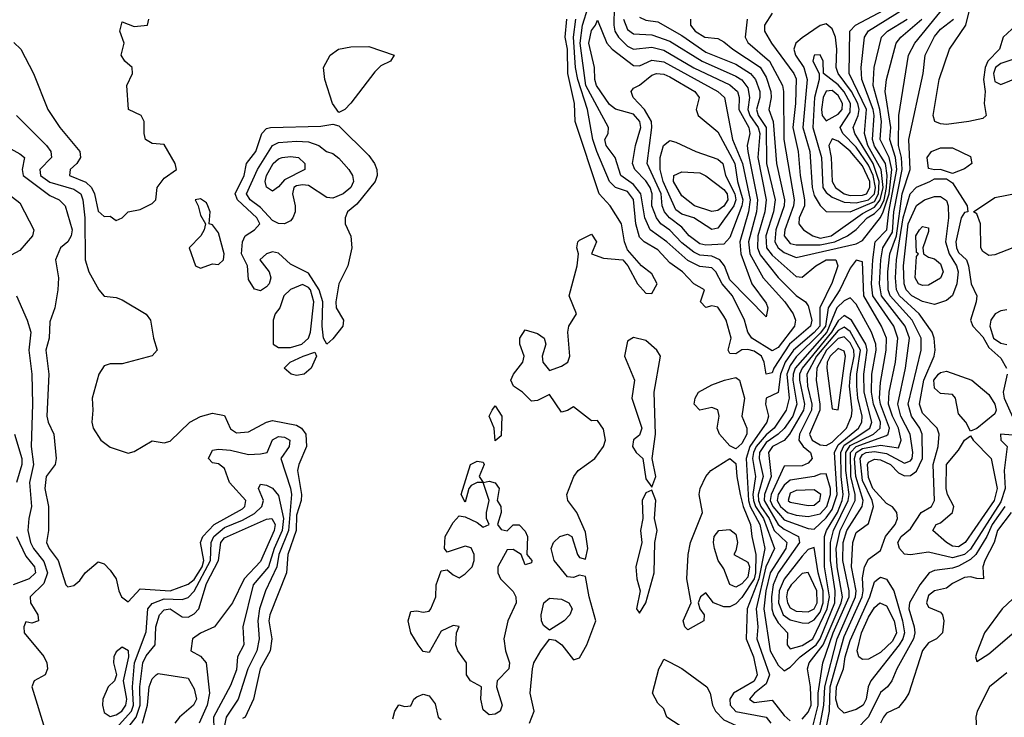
# Model space of a CAD drawing. Header units: metres. Extents: x -51132 to -49532, y -231222 to -229437.
# Tile 280 of 656: x -50838 to -50756, y -230322 to -230264. Entities that reach past the tile are written whole.
import ezdxf

# ---------------------------------------------------------------- set-up
doc = ezdxf.new("R2010")
doc.units = ezdxf.units.M
for name, color, linetype in [('CONTOUR_HALF', 8, 'Continuous'), ('CONTOUR_INDEX', 1, 'Continuous'), ('CONTOUR_INTER', 3, 'Continuous')]:
    doc.layers.add(name, color=color, linetype=linetype)

msp = doc.modelspace()

# ---------------------------------------------------------------- linework, layer by layer
at = {"layer": 'CONTOUR_HALF'}
for points, elevation in [([(-50788.197, -230262.759), (-50788.239, -230264.259), (-50788.134, -230264.759), (-50787.847, -230265.259), (-50787.08, -230265.991), (-50786.58, -230266.249), (-50785.08, -230266.071), (-50784.08, -230266.327), (-50781.58, -230267.792), (-50778.58, -230269.225), (-50777.964, -230269.759), (-50777.821, -230270.259), (-50777.83, -230271.259), (-50777.022, -230272.759), (-50776.938, -230273.259), (-50777.15, -230274.259), (-50777.089, -230274.759), (-50776.285, -230278.759), (-50776.37, -230279.759), (-50777.04, -230282.259), (-50776.921, -230283.259), (-50775.824, -230285.259), (-50774.013, -230287.259), (-50773.332, -230288.259), (-50773.141, -230288.759), (-50773.208, -230289.259), (-50774.58, -230291.047), (-50775.08, -230291.334), (-50776.751, -230290.259), (-50777.1, -230289.759), (-50777.37, -230288.759), (-50778.354, -230286.759), (-50779.216, -230285.759), (-50779.743, -230284.759), (-50780.08, -230284.434), (-50781.08, -230284.316), (-50782.08, -230283.826), (-50783.81, -230282.259), (-50785.2, -230281.259), (-50785.662, -230280.259), (-50785.977, -230278.259), (-50786.58, -230277.488), (-50787.649, -230276.759), (-50788.129, -230275.259), (-50788.874, -230274.259), (-50788.964, -230273.759), (-50788.71, -230273.259), (-50788.664, -230272.759), (-50790.553, -230269.259), (-50791.033, -230265.759), (-50790.843, -230264.259), (-50790.363, -230262.759)], 13.5), ([(-50777.156, -230263.759), (-50777.307, -230265.259), (-50777.08, -230265.706), (-50775.3, -230267.259), (-50774.216, -230269.259), (-50774.118, -230269.759), (-50774.109, -230273.759), (-50773.234, -230278.759), (-50773.299, -230279.259), (-50774.023, -230281.259), (-50774.08, -230281.759), (-50773.58, -230282.39), (-50773.08, -230282.503), (-50771.08, -230282.523), (-50769.865, -230282.259), (-50768.808, -230281.759), (-50768.08, -230281.238), (-50767.166, -230280.259), (-50766.58, -230279.908), (-50766.08, -230279.402), (-50765.776, -230278.759), (-50765.561, -230277.759), (-50765.531, -230276.759), (-50765.668, -230275.759), (-50766.58, -230274.302), (-50766.735, -230273.759), (-50766.598, -230271.759), (-50766.677, -230271.259), (-50767.623, -230268.759), (-50767.671, -230267.759), (-50767.406, -230265.259), (-50767.08, -230264.722), (-50764.08, -230262.865)], 11.5), ([(-50795.23, -230322.259), (-50794.844, -230321.259), (-50795.19, -230319.759), (-50794.978, -230317.759), (-50794.865, -230317.259), (-50794.299, -230316.259), (-50793.58, -230315.273), (-50793.08, -230315.364), (-50792.546, -230315.759), (-50791.58, -230317.01), (-50791.08, -230316.828), (-50790.479, -230315.759), (-50789.719, -230313.759), (-50790.276, -230311.759), (-50790.58, -230310.069), (-50791.08, -230309.975), (-50791.58, -230310.157), (-50792.08, -230310.098), (-50793.176, -230308.759), (-50793.437, -230307.759), (-50793.225, -230307.259), (-50792.71, -230306.759), (-50792.08, -230306.547), (-50791.72, -230306.759), (-50791.254, -230308.259), (-50791.08, -230308.488), (-50790.58, -230308.649), (-50790.378, -230307.759), (-50790.58, -230306.405), (-50791.305, -230304.759), (-50792.049, -230303.759), (-50792.133, -230303.259), (-50791.56, -230301.759), (-50791.176, -230301.259), (-50789.799, -230300.259), (-50789.072, -230299.259), (-50788.919, -230298.759), (-50789.08, -230297.829), (-50789.58, -230297.114), (-50790.08, -230297.149), (-50791.58, -230295.969), (-50792.08, -230296.281), (-50792.58, -230296.412), (-50793.58, -230294.953), (-50794.58, -230295.452), (-50795.08, -230295.51), (-50795.812, -230294.759), (-50796.574, -230294.259), (-50796.771, -230293.759), (-50796.549, -230293.259), (-50795.78, -230292.259), (-50795.685, -230291.759), (-50796.032, -230290.759), (-50796.045, -230290.259), (-50795.58, -230289.581), (-50794.58, -230289.889), (-50794.005, -230290.259), (-50793.887, -230290.759), (-50794.189, -230291.759), (-50794.137, -230292.259), (-50793.58, -230292.967), (-50792.58, -230292.605), (-50792.047, -230292.259), (-50791.884, -230291.759), (-50792.038, -230289.759), (-50791.965, -230289.259), (-50791.336, -230288.259), (-50791.937, -230286.759), (-50791.273, -230284.259), (-50791.164, -230283.259), (-50791.291, -230282.759), (-50791.211, -230282.259), (-50791.08, -230282.135), (-50790.08, -230281.617), (-50789.676, -230282.259), (-50790.085, -230283.259), (-50789.08, -230283.612), (-50787.477, -230283.759), (-50787.063, -230284.259), (-50786.256, -230285.759), (-50785.58, -230286.526), (-50785.08, -230286.556), (-50784.634, -230285.759), (-50785.08, -230284.93), (-50785.924, -230284.259), (-50787.08, -230282.937), (-50787.332, -230282.259), (-50787.596, -230280.759), (-50788.519, -230279.259), (-50789.456, -230278.259), (-50791.434, -230272.259), (-50791.503, -230270.759), (-50792.053, -230268.259), (-50792.066, -230266.259), (-50792.256, -230265.259), (-50792.12, -230263.759)], 12.5), ([(-50786.08, -230263.575), (-50785.58, -230263.844), (-50784.58, -230263.99), (-50782.58, -230265.121), (-50780.58, -230266.493), (-50778.08, -230267.483), (-50776.861, -230268.259), (-50776.445, -230268.759), (-50776.091, -230269.759), (-50776.086, -230270.259), (-50776.376, -230271.259), (-50776.239, -230271.759), (-50775.583, -230272.759), (-50775.532, -230275.759), (-50774.821, -230278.759), (-50774.955, -230279.759), (-50775.588, -230281.759), (-50775.529, -230282.759), (-50775.08, -230283.363), (-50773.08, -230285.146), (-50772.58, -230285.202), (-50771.448, -230284.259), (-50770.589, -230283.759), (-50769.794, -230283.759), (-50769.606, -230284.259), (-50770.08, -230285.632), (-50771.099, -230287.759), (-50771.114, -230289.259), (-50771.58, -230289.802), (-50773.305, -230291.259), (-50773.99, -230292.259), (-50774.367, -230293.259), (-50774.58, -230294.775), (-50775.582, -230295.259), (-50775.628, -230295.759), (-50775.381, -230296.759), (-50775.513, -230297.259), (-50776.918, -230299.259), (-50777.236, -230300.259), (-50777.049, -230303.759), (-50776.901, -230304.259), (-50776.096, -230305.759), (-50775.683, -230307.759), (-50776.184, -230310.259), (-50777.138, -230312.759), (-50777.221, -230315.259), (-50776.617, -230316.759), (-50776.307, -230318.259), (-50776.58, -230318.776), (-50778.294, -230319.759), (-50778.597, -230320.259), (-50778.568, -230320.759), (-50778.08, -230321.306), (-50775.58, -230321.779), (-50775.196, -230322.259)], 12.5), ([(-50771.753, -230322.759), (-50771.26, -230320.759), (-50771.252, -230319.759), (-50770.85, -230317.259), (-50770.006, -230314.759), (-50768.679, -230311.759), (-50768.675, -230311.259), (-50769.208, -230308.759), (-50769.164, -230307.259), (-50768.857, -230306.259), (-50767.595, -230304.259), (-50767.512, -230303.759), (-50768.118, -230301.759), (-50768.24, -230300.259), (-50768.095, -230299.759), (-50767.58, -230299.425), (-50766.08, -230299.15), (-50764.58, -230299.376), (-50764.353, -230298.759), (-50764.571, -230297.759), (-50765.087, -230296.759), (-50765.408, -230295.759), (-50765.356, -230294.759), (-50764.834, -230292.259), (-50764.627, -230290.259), (-50764.969, -230289.259), (-50766.709, -230286.759), (-50766.819, -230285.759), (-50766.715, -230283.759), (-50766.513, -230282.259), (-50765.553, -230281.259), (-50765.388, -230279.759), (-50764.722, -230276.259), (-50764.832, -230275.259), (-50765.301, -230273.759), (-50765.206, -230272.759), (-50765.673, -230269.759), (-50765.577, -230268.759), (-50764.778, -230265.759), (-50764.393, -230265.259), (-50762.632, -230263.759)], 12.5), ([(-50770.699, -230323.259), (-50770.321, -230321.259), (-50770.254, -230319.259), (-50769.08, -230315.062), (-50767.596, -230311.759), (-50767.508, -230311.259), (-50767.58, -230310.174), (-50767.387, -230309.259), (-50767.08, -230308.627), (-50766.08, -230307.928), (-50765.658, -230306.759), (-50764.861, -230305.759), (-50764.66, -230305.259), (-50764.718, -230304.759), (-50765.08, -230304.292), (-50765.58, -230304.002), (-50766.711, -230302.759), (-50767.08, -230301.848), (-50767.162, -230300.759), (-50767.08, -230300.576), (-50766.58, -230300.331), (-50766.08, -230300.368), (-50765.242, -230300.759), (-50764.58, -230301.463), (-50764.08, -230301.722), (-50763.58, -230301.67), (-50763.08, -230301.328), (-50762.58, -230300.259), (-50762.623, -230298.259), (-50762.795, -230297.759), (-50763.493, -230296.759), (-50763.769, -230295.759), (-50762.687, -230291.259), (-50762.697, -230290.259), (-50763.436, -230288.759), (-50765.255, -230286.759), (-50765.425, -230286.259), (-50765.455, -230284.759), (-50765.301, -230283.259), (-50764.746, -230281.759), (-50764.269, -230278.259), (-50763.618, -230276.259), (-50763.716, -230273.759), (-50762.539, -230268.259), (-50762.353, -230266.759), (-50761.58, -230265.19), (-50761.08, -230264.576), (-50760, -230263.759)], 13.5), ([(-50770.58, -230264.146), (-50771.08, -230264.27), (-50772.58, -230265.319), (-50773.109, -230265.759), (-50773.284, -230266.259), (-50773.135, -230266.759), (-50772.439, -230267.759), (-50772.153, -230268.759), (-50772.511, -230272.759), (-50771.952, -230274.759), (-50771.747, -230277.759), (-50771.58, -230278.406), (-50771.08, -230279.254), (-50770.58, -230279.75), (-50768.58, -230279.773), (-50766.58, -230278.905), (-50766.234, -230278.259), (-50766.185, -230277.259), (-50766.691, -230275.759), (-50768.195, -230273.259), (-50768.354, -230272.759), (-50767.926, -230271.759), (-50767.835, -230271.259), (-50767.965, -230270.759), (-50768.479, -230269.759), (-50769.587, -230268.259), (-50769.746, -230267.759), (-50769.69, -230266.259), (-50769.802, -230265.259), (-50770.08, -230264.567), (-50770.58, -230264.146)], 10.5), ([(-50811.101, -230266.259), (-50810.08, -230266.059), (-50808.58, -230266.039), (-50806.468, -230266.759), (-50806.778, -230267.259), (-50807.58, -230267.637), (-50808.08, -230268.134), (-50810.08, -230270.737), (-50810.58, -230271.271), (-50811.08, -230271.516), (-50811.588, -230270.759), (-50812.225, -230268.759), (-50812.352, -230267.759), (-50811.789, -230266.759), (-50811.101, -230266.259)], 12.5), ([(-50755.08, -230267.111), (-50756.08, -230267.437), (-50756.507, -230267.759), (-50756.69, -230268.259), (-50756.58, -230268.942), (-50756.08, -230269.178), (-50754.58, -230268.569)], 13.5), ([(-50784.669, -230268.259), (-50784.08, -230268.318), (-50783.58, -230268.541), (-50781.502, -230269.759), (-50781.134, -230270.259), (-50781.393, -230271.259), (-50781.217, -230271.759), (-50779.58, -230273.121), (-50778.185, -230275.759), (-50777.948, -230277.259), (-50777.5, -230278.759), (-50777.58, -230279.279), (-50778.58, -230281.912), (-50779.08, -230282.457), (-50780.58, -230282.539), (-50781.08, -230282.44), (-50781.978, -230281.759), (-50782.58, -230281.051), (-50783.611, -230280.259), (-50784.027, -230279.759), (-50784.204, -230279.259), (-50784.305, -230278.259), (-50785.462, -230275.759), (-50785.057, -230272.759), (-50785.091, -230272.259), (-50785.668, -230271.259), (-50786.619, -230270.259), (-50786.786, -230269.759), (-50786.58, -230269.491), (-50786.08, -230269.239), (-50785.08, -230268.419), (-50784.669, -230268.259)], 14.5), ([(-50770.58, -230269.727), (-50770.837, -230270.259), (-50770.969, -230271.259), (-50770.925, -230271.759), (-50770.58, -230272.213), (-50769.58, -230271.64), (-50769.248, -230271.259), (-50769.216, -230270.759), (-50769.58, -230270.101), (-50770.08, -230269.691), (-50770.58, -230269.727)], 9.5), ([(-50837.851, -230271.759), (-50835.358, -230274.259), (-50834.995, -230274.759), (-50834.942, -230275.259), (-50835.909, -230276.259), (-50835.852, -230276.759), (-50835.08, -230277.29), (-50833.08, -230277.878), (-50832.518, -230278.259), (-50832.342, -230278.759), (-50832.166, -230280.259), (-50832.152, -230283.759), (-50831.849, -230284.759), (-50831.018, -230286.259), (-50830.58, -230286.764), (-50829.58, -230286.883), (-50829.08, -230287.093), (-50827.08, -230288.282), (-50826.731, -230288.759), (-50826.472, -230290.259), (-50826.158, -230291.259), (-50826.58, -230291.74), (-50829.08, -230292.408), (-50830.08, -230292.394), (-50830.58, -230292.571), (-50831.018, -230293.259), (-50831.58, -230295.259), (-50831.499, -230296.259), (-50831.583, -230297.259), (-50831.497, -230297.759), (-50830.86, -230298.759), (-50830.08, -230299.337), (-50828.58, -230299.83), (-50828.08, -230299.68), (-50826.58, -230298.809), (-50825.58, -230298.964), (-50825.08, -230298.829), (-50823.452, -230297.259), (-50822.58, -230296.776), (-50821.58, -230296.492), (-50820.58, -230296.709), (-50820.08, -230297.804), (-50819.58, -230298.13), (-50818.58, -230298.04), (-50817.08, -230297.238), (-50816.58, -230297.102), (-50814.58, -230297.507), (-50814.181, -230297.759), (-50813.823, -230298.259), (-50813.759, -230299.259), (-50814.407, -230300.759), (-50814.494, -230301.259), (-50814.18, -230303.259), (-50814.207, -230303.759), (-50814.58, -230304.989), (-50814.613, -230306.259), (-50815.319, -230308.259), (-50815.41, -230309.759), (-50816.811, -230313.259), (-50816.89, -230313.759), (-50816.637, -230315.259), (-50816.771, -230316.259), (-50817.596, -230317.759), (-50818.162, -230320.259), (-50818.869, -230321.759), (-50819.08, -230321.882)], 12.5), ([(-50816.739, -230272.759), (-50812.58, -230272.649), (-50811.58, -230272.489), (-50811.08, -230272.614), (-50808.58, -230275.093), (-50808.101, -230275.759), (-50807.926, -230276.259), (-50807.888, -230276.759), (-50808.05, -230277.259), (-50809.58, -230279.137), (-50810.35, -230279.759), (-50810.553, -230280.259), (-50810.539, -230280.759), (-50810.08, -230281.799), (-50809.992, -230282.759), (-50810.319, -230284.259), (-50811.079, -230285.759), (-50811.318, -230287.259), (-50811.288, -230287.759), (-50810.675, -230288.759), (-50810.731, -230289.259), (-50811.58, -230290.333), (-50812.08, -230290.764), (-50812.345, -230290.259), (-50812.47, -230289.259), (-50812.409, -230287.259), (-50812.72, -230286.259), (-50813.58, -230284.869), (-50815.08, -230284.114), (-50816.08, -230283.211), (-50816.58, -230283.091), (-50817.08, -230283.253), (-50817.64, -230283.759), (-50816.849, -230284.759), (-50816.711, -230285.259), (-50816.865, -230285.759), (-50817.08, -230285.991), (-50817.58, -230286.342), (-50817.87, -230286.259), (-50818.08, -230286.192), (-50818.58, -230285.404), (-50818.67, -230284.259), (-50819.169, -230283.259), (-50819.086, -230282.259), (-50818.854, -230281.759), (-50818.077, -230281.259), (-50817.64, -230280.759), (-50817.898, -230280.259), (-50819.501, -230278.759), (-50819.698, -230278.259), (-50818.936, -230276.759), (-50818.745, -230275.759), (-50817.975, -230274.759), (-50817.463, -230273.259), (-50817.08, -230272.834), (-50816.739, -230272.759)], 12.5), ([(-50770.08, -230273.688), (-50770.373, -230274.259), (-50770.172, -230275.259), (-50770.093, -230277.259), (-50769.805, -230277.759), (-50769.095, -230278.259), (-50768.58, -230278.405), (-50767.58, -230278.384), (-50767.243, -230278.259), (-50766.947, -230277.759), (-50766.969, -230277.259), (-50767.58, -230275.954), (-50768.58, -230274.716), (-50769.58, -230273.906), (-50770.08, -230273.688)], 9.5), ([(-50815.775, -230275.259), (-50815.08, -230275.17), (-50814.411, -230275.259), (-50813.911, -230275.759), (-50813.899, -230276.259), (-50815.58, -230277.121), (-50816.08, -230277.688), (-50816.58, -230278.037), (-50817.08, -230277.716), (-50817.185, -230277.259), (-50817.084, -230276.759), (-50816.541, -230275.759), (-50816.08, -230275.355), (-50815.775, -230275.259)], 13.5), ([(-50783.23, -230276.759), (-50782.58, -230276.451), (-50781.08, -230276.532), (-50780.58, -230276.77), (-50779.08, -230277.917), (-50778.822, -230278.259), (-50778.756, -230278.759), (-50779.08, -230279.305), (-50779.58, -230279.651), (-50780.08, -230279.732), (-50781.537, -230279.259), (-50782.58, -230278.439), (-50783.263, -230277.259), (-50783.23, -230276.759)], 15.5), ([(-50838.556, -230278.259), (-50837.58, -230279.01), (-50836.415, -230281.259), (-50836.512, -230281.759), (-50837.58, -230282.984), (-50839.018, -230283.759)], 13.5), ([(-50762.412, -230278.759), (-50761.58, -230278.491), (-50761.08, -230278.499), (-50760.58, -230278.819), (-50760.438, -230279.259), (-50760.428, -230280.259), (-50760.664, -230282.259), (-50760.354, -230283.259), (-50759.747, -230284.259), (-50759.615, -230284.759), (-50759.719, -230285.759), (-50760.08, -230286.714), (-50760.58, -230287.143), (-50761.58, -230287.473), (-50762.58, -230287.226), (-50763.468, -230286.759), (-50763.943, -230286.259), (-50764.111, -230285.759), (-50764.147, -230284.259), (-50763.759, -230280.759), (-50763.08, -230279.248), (-50762.412, -230278.759)], 14.5), ([(-50837.863, -230286.759), (-50836.962, -230288.759), (-50836.674, -230289.759), (-50836.83, -230291.259), (-50836.573, -230293.259), (-50836.516, -230295.759), (-50836.636, -230299.259), (-50836.454, -230300.759), (-50836.772, -230302.259), (-50836.594, -230304.259), (-50836.839, -230305.259), (-50836.899, -230306.259), (-50836.681, -230307.259), (-50836.44, -230307.759), (-50835.58, -230308.833), (-50835.286, -230309.759), (-50835.58, -230310.664), (-50836.711, -230311.759), (-50836.682, -230312.259), (-50836.074, -230313.259), (-50836.037, -230313.759), (-50836.58, -230313.942), (-50837.08, -230313.837), (-50837.242, -230314.259), (-50837.229, -230314.759), (-50835.58, -230316.723), (-50835.328, -230317.259), (-50835.272, -230317.759), (-50835.472, -230318.259), (-50836.389, -230318.759), (-50836.568, -230319.259), (-50835.513, -230322.759)], 13.5), ([(-50769.08, -230287.153), (-50769.687, -230287.759), (-50770.537, -230289.759), (-50773.148, -230292.759), (-50773.331, -230293.259), (-50773.347, -230293.759), (-50773.014, -230295.759), (-50773.36, -230296.759), (-50774.08, -230297.781), (-50774.561, -230298.259), (-50775.58, -230298.948), (-50776.113, -230299.759), (-50776.143, -230300.259), (-50775.819, -230301.759), (-50776.222, -230303.259), (-50776.205, -230303.759), (-50776.005, -230304.259), (-50775.324, -230305.259), (-50774.894, -230306.259), (-50773.865, -230307.259), (-50773.948, -230307.759), (-50775.236, -230309.759), (-50775.61, -230311.259), (-50775.762, -230312.759), (-50775.231, -230316.259), (-50774.58, -230317.457), (-50774.08, -230317.91), (-50773.58, -230317.622), (-50772.748, -230316.759), (-50771.429, -230315.759), (-50771.079, -230315.259), (-50769.858, -230312.259), (-50769.829, -230311.259), (-50770.233, -230308.759), (-50770.213, -230307.259), (-50769.977, -230306.259), (-50768.744, -230303.759), (-50768.685, -230303.259), (-50768.965, -230301.259), (-50768.958, -230299.759), (-50768.58, -230299.182), (-50766.652, -230298.259), (-50766.091, -230297.759), (-50766.076, -230297.259), (-50766.657, -230295.759), (-50766.805, -230294.759), (-50766.782, -230293.259), (-50766.441, -230291.259), (-50766.461, -230290.759), (-50766.832, -230289.759), (-50768.08, -230287.429), (-50768.58, -230286.912), (-50769.08, -230287.153)], 11.5), ([(-50755.58, -230287.925), (-50756.08, -230287.999), (-50756.556, -230288.259), (-50756.913, -230288.759), (-50756.993, -230289.259), (-50756.673, -230290.259), (-50756.08, -230290.687), (-50755.58, -230290.806)], 13.5), ([(-50769.58, -230289.624), (-50771.376, -230291.759), (-50772.196, -230293.259), (-50772.139, -230294.259), (-50771.765, -230295.759), (-50771.806, -230296.259), (-50772.811, -230298.259), (-50772.857, -230298.759), (-50772.505, -230299.259), (-50771.885, -230299.759), (-50771.737, -230300.259), (-50772.08, -230300.643), (-50772.58, -230300.872), (-50774.08, -230300.912), (-50775.16, -230303.259), (-50775.234, -230303.759), (-50775.012, -230304.259), (-50774.08, -230305.373), (-50772.08, -230306.075), (-50771.58, -230306.142), (-50770.58, -230305.208), (-50770.08, -230304.515), (-50769.677, -230303.259), (-50769.883, -230299.759), (-50769.58, -230299.126), (-50767.893, -230297.759), (-50767.629, -230297.259), (-50767.585, -230296.759), (-50767.952, -230295.259), (-50768.043, -230294.259), (-50768.031, -230293.259), (-50767.736, -230291.259), (-50768.58, -230289.71), (-50769.08, -230289.35), (-50769.58, -230289.624)], 10.5), ([(-50786.58, -230290.204), (-50787.08, -230290.529), (-50787.342, -230291.759), (-50786.507, -230293.759), (-50786.742, -230295.259), (-50785.899, -230297.759), (-50786.08, -230298.316), (-50786.58, -230298.708), (-50786.689, -230299.259), (-50786.376, -230299.759), (-50785.825, -230300.259), (-50785.58, -230301.956), (-50785.08, -230302.651), (-50784.749, -230301.759), (-50785.055, -230300.259), (-50784.759, -230298.259), (-50784.873, -230294.759), (-50784.337, -230291.759), (-50784.643, -230291.259), (-50785.58, -230290.472), (-50786.58, -230290.204)], 12.5), ([(-50814.031, -230291.759), (-50813.08, -230291.427), (-50812.932, -230291.759), (-50813.37, -230292.759), (-50813.943, -230293.259), (-50814.58, -230293.375), (-50815.02, -230293.259), (-50815.603, -230292.759), (-50815.114, -230292.259), (-50814.031, -230291.759)], 12.5), ([(-50769.58, -230291.136), (-50770.258, -230291.759), (-50770.49, -230292.259), (-50770.523, -230292.759), (-50770.08, -230296.133), (-50769.58, -230296.231), (-50768.979, -230291.759), (-50769.08, -230291.338), (-50769.58, -230291.136)], 9.5), ([(-50761.247, -230293.259), (-50761.08, -230293.115), (-50760.58, -230293.023), (-50758.488, -230293.759), (-50757.08, -230294.946), (-50756.565, -230295.759), (-50756.467, -230296.259), (-50756.58, -230296.559), (-50758.08, -230297.787), (-50758.58, -230298.001), (-50758.995, -230297.259), (-50759.58, -230296.554), (-50759.829, -230295.259), (-50760.08, -230294.936), (-50761.08, -230294.862), (-50761.58, -230294.413), (-50761.638, -230293.759), (-50761.247, -230293.259)], 14.5), ([(-50798.328, -230296.259), (-50798.08, -230295.884), (-50797.526, -230296.759), (-50797.58, -230298.376), (-50798.08, -230298.792), (-50798.18, -230297.759), (-50798.576, -230296.759), (-50798.328, -230296.259)], 12.5), ([(-50759.084, -230298.759), (-50758.58, -230298.377), (-50758.365, -230298.759), (-50756.881, -230300.259), (-50756.378, -230302.759), (-50756.634, -230303.759), (-50759.048, -230307.259), (-50759.58, -230307.606), (-50760.08, -230307.553), (-50760.584, -230307.259), (-50761.711, -230306.259), (-50761.457, -230305.759), (-50761.08, -230305.605), (-50760.092, -230304.759), (-50759.973, -230304.259), (-50760.516, -230303.259), (-50760.619, -230302.759), (-50760.574, -230300.759), (-50759.58, -230299.581), (-50759.084, -230298.759)], 14.5), ([(-50800.146, -230300.759), (-50799.58, -230300.499), (-50799.08, -230300.56), (-50799.003, -230300.759), (-50799.415, -230301.759), (-50799.08, -230302.253), (-50798.58, -230302.163), (-50798.08, -230302.292), (-50797.755, -230302.759), (-50797.907, -230303.759), (-50797.627, -230304.259), (-50797.579, -230304.759), (-50797.904, -230305.759), (-50797.58, -230306.174), (-50797.08, -230306.293), (-50796.58, -230305.775), (-50796.08, -230305.784), (-50795.58, -230306.321), (-50795.385, -230306.759), (-50795.458, -230308.259), (-50795.036, -230308.759), (-50795.08, -230308.936), (-50795.58, -230309.111), (-50795.918, -230308.259), (-50796.58, -230307.834), (-50797.08, -230307.851), (-50797.859, -230309.259), (-50797.87, -230309.759), (-50797.654, -230310.259), (-50796.58, -230311.322), (-50796.365, -230311.759), (-50796.328, -230312.259), (-50797.023, -230313.759), (-50797.371, -230315.259), (-50797.237, -230316.259), (-50796.891, -230317.259), (-50796.945, -230317.759), (-50797.928, -230318.759), (-50797.963, -230319.259), (-50797.495, -230320.759), (-50797.672, -230321.259), (-50798.08, -230321.518), (-50798.58, -230321.578), (-50799.08, -230321.157), (-50799.266, -230320.259), (-50799.228, -230319.259), (-50800.125, -230318.759), (-50800.454, -230318.259), (-50800.478, -230317.259), (-50801.185, -230316.259), (-50801.359, -230315.759), (-50801.295, -230314.759), (-50801.08, -230314.242), (-50801.58, -230314.142), (-50802.58, -230314.614), (-50803.58, -230316.384), (-50804.08, -230316.307), (-50804.479, -230315.759), (-50805.097, -230314.759), (-50805.313, -230313.759), (-50805.08, -230312.997), (-50804.58, -230312.919), (-50804.08, -230313.041), (-50803.58, -230312.964), (-50803.417, -230312.759), (-50803.02, -230311.759), (-50802.985, -230310.759), (-50802.58, -230309.611), (-50802.08, -230309.522), (-50801.58, -230309.948), (-50801.08, -230310.181), (-50800.58, -230309.868), (-50800.005, -230309.259), (-50799.826, -230308.759), (-50799.819, -230308.259), (-50800.08, -230307.686), (-50800.58, -230307.542), (-50802.08, -230308.061), (-50802.306, -230307.759), (-50802.251, -230306.759), (-50801.58, -230305.596), (-50801.08, -230305.029), (-50800.58, -230305.121), (-50799.58, -230305.589), (-50799.08, -230305.986), (-50798.589, -230305.759), (-50798.806, -230305.259), (-50798.81, -230304.759), (-50798.57, -230303.759), (-50799.08, -230302.272), (-50799.58, -230302.267), (-50800.08, -230302.506), (-50800.269, -230302.759), (-50800.58, -230303.91), (-50800.897, -230303.259), (-50800.146, -230300.759)], 12.5), ([(-50830.58, -230323.791), (-50828.308, -230321.259), (-50828.122, -230320.759), (-50828.204, -230319.259), (-50828.057, -230317.259), (-50827.08, -230314.683), (-50826.929, -230312.759), (-50826.58, -230312.326), (-50825.58, -230311.931), (-50824.08, -230311.994), (-50823.58, -230311.827), (-50823.08, -230311.295), (-50821.727, -230308.759), (-50821.683, -230307.259), (-50821.466, -230306.759), (-50820.58, -230306.008), (-50819.08, -230305.4), (-50818.08, -230304.845), (-50817.479, -230304.259), (-50817.328, -230303.759), (-50817.743, -230302.759), (-50817.58, -230302.407), (-50817.08, -230302.474), (-50816.58, -230302.744), (-50816.08, -230303.344), (-50815.678, -230305.259), (-50815.787, -230306.259), (-50816.446, -230307.759), (-50816.927, -230309.259), (-50818.198, -230310.759), (-50819.048, -230314.259), (-50818.964, -230315.759), (-50819.492, -230316.759), (-50819.58, -230317.825), (-50820.08, -230319.126), (-50821.486, -230321.759), (-50821.448, -230322.759)], 13.5), ([(-50785.58, -230303.125), (-50785.879, -230303.759), (-50785.803, -230305.259), (-50786.021, -230306.259), (-50785.907, -230307.259), (-50786.387, -230309.259), (-50786.323, -230310.259), (-50786.048, -230311.259), (-50786.333, -230312.759), (-50786.08, -230313.115), (-50785.563, -230312.259), (-50784.873, -230309.759), (-50784.83, -230307.259), (-50784.635, -230306.259), (-50784.842, -230305.259), (-50784.728, -230303.759), (-50785.08, -230302.91), (-50785.58, -230303.125)], 12.5), ([(-50773.58, -230303.143), (-50773.73, -230303.759), (-50773.58, -230303.905), (-50772.08, -230304.188), (-50771.58, -230304.148), (-50771.113, -230303.759), (-50771.036, -230303.259), (-50771.58, -230302.868), (-50773.08, -230302.934), (-50773.58, -230303.143)], 9.5), ([(-50755.742, -230304.259), (-50756.78, -230305.759), (-50757.226, -230306.759), (-50758.147, -230308.259), (-50758.58, -230308.672), (-50759.58, -230309.209), (-50760.08, -230309.391), (-50761.58, -230309.572), (-50762.022, -230309.759), (-50762.817, -230310.759), (-50763.661, -230312.259), (-50763.708, -230312.759), (-50763.27, -230314.259), (-50763.221, -230314.759), (-50763.333, -230315.259), (-50764.708, -230317.759), (-50765.121, -230318.759), (-50765.486, -230319.259), (-50766.08, -230319.716), (-50767.08, -230321.749), (-50768.056, -230322.759)], 13.5), ([(-50779.489, -230306.259), (-50778.58, -230306.17), (-50778.08, -230306.555), (-50777.947, -230307.259), (-50778.08, -230307.95), (-50778.265, -230308.259), (-50777.08, -230308.885), (-50776.958, -230309.259), (-50777.08, -230310.121), (-50777.58, -230310.672), (-50778.08, -230310.954), (-50778.58, -230310.734), (-50779.08, -230309.427), (-50779.545, -230308.759), (-50779.867, -230307.759), (-50779.959, -230307.259), (-50779.88, -230306.759), (-50779.489, -230306.259)], 13.5), ([(-50771.58, -230307.669), (-50772.08, -230307.838), (-50772.58, -230308.387), (-50774.08, -230310.298), (-50774.486, -230311.259), (-50774.537, -230312.259), (-50774.156, -230313.259), (-50773.58, -230313.669), (-50772.58, -230313.919), (-50772.08, -230313.941), (-50771.58, -230313.668), (-50771.08, -230313.028), (-50770.835, -230312.259), (-50770.832, -230311.259), (-50771.246, -230309.759), (-50771.58, -230307.669)], 10.5), ([(-50794.046, -230312.259), (-50793.58, -230311.865), (-50792.58, -230311.962), (-50791.96, -230312.259), (-50791.679, -230312.759), (-50791.88, -230313.259), (-50792.358, -230313.759), (-50793.58, -230314.545), (-50794.08, -230314.155), (-50794.233, -230313.759), (-50794.259, -230313.259), (-50794.046, -230312.259)], 12.5), ([(-50755.08, -230311.938), (-50755.953, -230312.759), (-50757.434, -230314.759), (-50758.08, -230316.401), (-50758.176, -230316.759), (-50758.08, -230317.154), (-50757.08, -230316.49), (-50754.58, -230314.38)], 12.5), ([(-50766.131, -230312.259), (-50765.58, -230312.515), (-50764.94, -230313.759), (-50764.744, -230314.759), (-50765.08, -230315.444), (-50766.08, -230316.386), (-50767.08, -230316.94), (-50767.58, -230316.97), (-50767.874, -230316.759), (-50768.011, -230316.259), (-50767.658, -230314.759), (-50767.08, -230313.458), (-50766.58, -230312.663), (-50766.131, -230312.259)], 14.5), ([(-50827.396, -230322.259), (-50826.973, -230320.759), (-50826.824, -230319.259), (-50826.58, -230318.573), (-50826.258, -230318.259)], 14.5), ([(-50826.258, -230318.259), (-50826.08, -230318.125), (-50823.58, -230318.531), (-50823.08, -230319.419), (-50822.911, -230320.259), (-50823.16, -230320.759), (-50824.324, -230321.759), (-50824.707, -230322.259)], 14.5), ([(-50755.58, -230318.079), (-50757.026, -230319.259), (-50758.039, -230321.259), (-50758.151, -230321.759), (-50758.08, -230323.225)], 12.5), ([(-50806.58, -230321.905), (-50806.418, -230321.259), (-50806.08, -230320.743), (-50805.58, -230320.883), (-50805.08, -230320.821), (-50804.837, -230320.259), (-50804.58, -230320.082), (-50804.08, -230319.864), (-50803.58, -230320), (-50803.08, -230320.67), (-50802.821, -230321.759), (-50802.58, -230321.969)], 12.5)]:
    msp.add_lwpolyline(points, dxfattribs=dict(at, elevation=elevation))
at = {"layer": 'CONTOUR_INDEX'}
for points, elevation in [([(-50771.58, -230266.735), (-50771.686, -230267.259), (-50771.178, -230268.259), (-50771.175, -230268.759), (-50771.568, -230270.259), (-50771.703, -230272.759), (-50770.977, -230275.259), (-50770.861, -230277.759), (-50770.58, -230278.165), (-50770.08, -230278.56), (-50769.08, -230278.972), (-50768.08, -230279.019), (-50767.08, -230278.775), (-50766.573, -230278.259), (-50766.492, -230277.759), (-50766.686, -230276.759), (-50767.08, -230275.897), (-50768.08, -230274.395), (-50769.188, -230273.259), (-50769.421, -230272.759), (-50768.58, -230271.474), (-50768.55, -230270.759), (-50769.08, -230269.793), (-50769.58, -230269.221), (-50770.797, -230268.259), (-50770.839, -230267.259), (-50771.08, -230266.732), (-50771.58, -230266.735)], 10), ([(-50784.089, -230274.259), (-50783.58, -230273.837), (-50783.08, -230273.969), (-50781.411, -230274.759), (-50779.58, -230275.404), (-50779.168, -230275.759), (-50778.962, -230276.759), (-50778.163, -230278.259), (-50778.092, -230278.759), (-50778.257, -230279.259), (-50779.58, -230281.123), (-50780.08, -230281.229), (-50781.58, -230280.276), (-50782.58, -230279.969), (-50783.08, -230279.594), (-50784.126, -230277.259), (-50784.375, -230276.259), (-50784.389, -230275.259), (-50784.089, -230274.259)], 15), ([(-50762.832, -230281.259), (-50762.58, -230280.985), (-50762.08, -230281.091), (-50762.08, -230281.401), (-50762.542, -230282.759), (-50762.491, -230283.259), (-50762.08, -230283.54), (-50761.58, -230283.67), (-50761.08, -230284.086), (-50760.854, -230284.759), (-50761.08, -230285.282), (-50762.08, -230285.852), (-50762.58, -230285.891), (-50762.923, -230285.759), (-50763.204, -230285.259), (-50763.08, -230283.474), (-50762.902, -230283.259), (-50763.08, -230283.155), (-50763.13, -230281.759), (-50762.832, -230281.259)], 15), ([(-50769.08, -230290.15), (-50769.58, -230290.298), (-50770.547, -230291.259), (-50771.373, -230292.759), (-50771.424, -230293.759), (-50771.101, -230295.759), (-50771.124, -230296.259), (-50771.973, -230298.259), (-50771.759, -230298.759), (-50771.08, -230299.146), (-50770.58, -230299.191), (-50770.08, -230298.915), (-50768.888, -230297.759), (-50768.483, -230296.759), (-50768.433, -230296.259), (-50768.635, -230294.259), (-50768.569, -230293.259), (-50768.261, -230291.759), (-50768.295, -230291.259), (-50768.58, -230290.646), (-50769.08, -230290.15)], 10), ([(-50771.08, -230301.561), (-50771.58, -230301.774), (-50773.58, -230302.077), (-50774.08, -230302.493), (-50774.57, -230303.259), (-50774.648, -230303.759), (-50774.385, -230304.259), (-50773.786, -230304.759), (-50773.08, -230304.989), (-50772.08, -230305.082), (-50771.08, -230304.86), (-50770.529, -230304.259), (-50770.215, -230303.259), (-50770.212, -230302.759), (-50770.58, -230301.555), (-50771.08, -230301.561)], 10), ([(-50772.08, -230309.754), (-50772.58, -230309.832), (-50773.496, -230310.759), (-50773.787, -230311.259), (-50773.882, -230311.759), (-50773.809, -230312.259), (-50773.58, -230312.69), (-50773.08, -230312.957), (-50772.08, -230313.014), (-50771.58, -230312.767), (-50771.339, -230312.259), (-50771.35, -230311.259), (-50772.08, -230309.754)], 10)]:
    msp.add_lwpolyline(points, dxfattribs=dict(at, elevation=elevation))
at = {"layer": 'CONTOUR_INTER'}
for points, elevation in [([(-50754.807, -230264.259), (-50755.876, -230265.259), (-50756.194, -230266.259), (-50757.141, -230267.259), (-50757.387, -230267.759), (-50757.5, -230268.759), (-50757.389, -230269.759), (-50757.462, -230270.759), (-50757.283, -230271.759), (-50757.58, -230272.009), (-50758.724, -230272.259), (-50760.58, -230272.509), (-50761.08, -230272.465), (-50761.56, -230272.259), (-50761.687, -230271.759), (-50761.209, -230268.759), (-50760.341, -230266.259), (-50758.978, -230264.259), (-50758.363, -230261.759)], 14), ([(-50775.065, -230263.259), (-50775.707, -230264.259), (-50775.695, -230264.759), (-50775.138, -230265.759), (-50773.258, -230268.259), (-50773.08, -230268.719), (-50773.125, -230270.759), (-50773.347, -230272.759), (-50772.92, -230274.759), (-50772.734, -230276.759), (-50772.374, -230278.759), (-50772.397, -230279.259), (-50772.827, -230280.259), (-50772.865, -230280.759), (-50772.465, -230281.259), (-50771.698, -230281.759), (-50771.08, -230281.958), (-50770.161, -230281.759), (-50767.58, -230279.893), (-50766.58, -230279.382), (-50766.085, -230278.759), (-50765.854, -230277.759), (-50766.015, -230276.259), (-50767.11, -230274.259), (-50767.408, -230273.259), (-50767.228, -230271.259), (-50768.683, -230268.259), (-50768.62, -230264.759), (-50768.14, -230264.259), (-50765.329, -230262.759)], 11), ([(-50771.243, -230323.259), (-50770.782, -230320.759), (-50770.705, -230319.259), (-50769.675, -230315.259), (-50768.142, -230311.759), (-50768.097, -230311.259), (-50768.472, -230309.259), (-50768.364, -230307.259), (-50768.08, -230306.413), (-50767.08, -230305.662), (-50766.659, -230304.259), (-50766.763, -230303.759), (-50767.58, -230302.104), (-50767.772, -230300.259), (-50767.58, -230299.947), (-50767.252, -230299.759), (-50766.58, -230299.678), (-50765.58, -230299.857), (-50764.08, -230300.661), (-50763.58, -230300.463), (-50763.444, -230300.259), (-50763.372, -230299.759), (-50763.606, -230298.259), (-50764.394, -230296.759), (-50764.634, -230295.759), (-50763.996, -230292.759), (-50763.672, -230290.259), (-50764.027, -230289.259), (-50765.977, -230286.759), (-50766.142, -230285.759), (-50766.05, -230283.759), (-50765.866, -230282.759), (-50765.08, -230281.451), (-50764.958, -230279.759), (-50764.259, -230276.259), (-50764.318, -230275.259), (-50764.57, -230274.259), (-50764.553, -230271.759), (-50763.757, -230266.759), (-50763.225, -230265.759), (-50760.775, -230262.759)], 13), ([(-50838.08, -230265.699), (-50837.488, -230266.259), (-50836.43, -230268.259), (-50835.238, -230271.259), (-50834.252, -230272.759), (-50832.596, -230274.759), (-50832.53, -230275.259), (-50832.848, -230275.759), (-50833.395, -230276.259), (-50833.45, -230276.759), (-50832.08, -230277.312), (-50831.623, -230277.759), (-50831.383, -230278.259), (-50831.08, -230279.714), (-50830.58, -230280.165), (-50830.08, -230280.128), (-50829.58, -230280.489), (-50829.08, -230280.256), (-50828.58, -230279.758), (-50827.58, -230279.565), (-50826.58, -230279.071), (-50826.285, -230278.759), (-50826.17, -230277.759), (-50825.58, -230276.967), (-50824.556, -230276.259), (-50824.67, -230275.759), (-50825.58, -230274.181), (-50826.58, -230274.1), (-50827.13, -230273.759), (-50827.255, -230273.259), (-50827.247, -230272.259), (-50827.487, -230271.759), (-50828.554, -230271.259), (-50828.695, -230269.259), (-50828.207, -230268.259), (-50828.237, -230267.759), (-50828.863, -230267.259), (-50829.146, -230266.759), (-50828.906, -230265.759), (-50829.267, -230264.759), (-50829.08, -230263.977), (-50828.08, -230264.359), (-50826.959, -230264.259), (-50826.859, -230263.759)], 12), ([(-50787.421, -230263.759), (-50787.08, -230264.612), (-50786.58, -230264.961), (-50785.08, -230265.05), (-50783.58, -230265.585), (-50780.885, -230267.259), (-50778.08, -230268.481), (-50777.58, -230268.808), (-50777.08, -230269.459), (-50776.947, -230270.259), (-50777.094, -230271.259), (-50776.927, -230271.759), (-50776.243, -230272.759), (-50776.09, -230273.259), (-50776.262, -230275.259), (-50775.579, -230278.759), (-50775.676, -230279.759), (-50776.273, -230281.759), (-50776.303, -230282.759), (-50776.08, -230283.354), (-50774.58, -230285.218), (-50773.08, -230286.708), (-50772.296, -230287.259), (-50772.08, -230287.588), (-50771.775, -230288.759), (-50771.877, -230289.259), (-50773.644, -230290.759), (-50774.938, -230292.759), (-50775.08, -230293.159), (-50775.581, -230293.259), (-50775.737, -230292.259), (-50775.954, -230291.759), (-50776.58, -230291.358), (-50777.08, -230291.22), (-50777.58, -230291.246), (-50778.08, -230291.574), (-50778.58, -230291.554), (-50778.736, -230291.259), (-50778.481, -230290.259), (-50778.886, -230288.759), (-50779.08, -230288.432), (-50779.58, -230287.681), (-50780.08, -230287.591), (-50780.58, -230287.715), (-50781.029, -230287.259), (-50780.698, -230286.259), (-50781.58, -230285.744), (-50782.51, -230284.759), (-50783.58, -230284.008), (-50784.58, -230282.93), (-50785.694, -230282.259), (-50786.08, -230281.873), (-50786.41, -230280.759), (-50786.58, -230278.75), (-50787.08, -230278.085), (-50788.08, -230277.733), (-50788.574, -230277.259), (-50789.65, -230274.759), (-50789.97, -230273.759), (-50790.402, -230271.259), (-50791.23, -230268.759), (-50791.415, -230267.759), (-50791.565, -230265.259), (-50791.376, -230263.759)], 13), ([(-50789.761, -230264.259), (-50789.58, -230263.837), (-50788.808, -230265.759), (-50788.358, -230266.259), (-50786.58, -230267.604), (-50786.08, -230267.634), (-50785.08, -230267.153), (-50784.08, -230267.309), (-50779.583, -230269.759), (-50779.042, -230270.259), (-50778.354, -230273.759), (-50777.542, -230275.759), (-50776.907, -230278.759), (-50777.047, -230279.759), (-50777.752, -230282.259), (-50777.687, -230283.259), (-50776.76, -230285.759), (-50775.58, -230287.361), (-50775.43, -230287.759), (-50775.58, -230288.492), (-50778.58, -230285.428), (-50779.039, -230284.259), (-50779.411, -230283.759), (-50780.08, -230283.457), (-50781.08, -230283.368), (-50781.58, -230283.122), (-50782.58, -230282.345), (-50783.58, -230281.281), (-50784.308, -230280.759), (-50784.686, -230280.259), (-50785.067, -230279.259), (-50785.046, -230278.259), (-50785.212, -230277.759), (-50785.58, -230277.186), (-50786.485, -230276.259), (-50786.664, -230275.759), (-50786.421, -230274.259), (-50785.984, -230272.759), (-50786.066, -230272.259), (-50786.58, -230271.66), (-50788.08, -230271.229), (-50788.58, -230270.849), (-50789.658, -230269.259), (-50789.807, -230268.759), (-50789.825, -230267.759), (-50790.315, -230265.759), (-50790.08, -230264.687), (-50789.761, -230264.259)], 14), ([(-50781.849, -230263.759), (-50781.862, -230264.259), (-50781.469, -230264.759), (-50780.659, -230265.259), (-50779.58, -230265.371), (-50779.08, -230265.636), (-50778.351, -230266.259), (-50776.08, -230267.756), (-50775.58, -230268.582), (-50775.186, -230269.759), (-50775.152, -230270.259), (-50775.359, -230271.259), (-50774.992, -230272.259), (-50774.706, -230275.759), (-50774.049, -230278.759), (-50774.087, -230279.259), (-50774.771, -230281.259), (-50774.862, -230282.259), (-50774.586, -230282.759), (-50774.08, -230283.152), (-50773.08, -230283.576), (-50768.08, -230282.427), (-50767.58, -230282.137), (-50766.08, -230280.243), (-50765.851, -230279.759), (-50765.35, -230278.259), (-50765.134, -230276.259), (-50765.348, -230275.259), (-50766.087, -230273.759), (-50765.978, -230272.259), (-50766.13, -230271.259), (-50766.689, -230269.259), (-50766.594, -230267.759), (-50765.994, -230265.259), (-50765.498, -230264.759), (-50763.864, -230263.759)], 12), ([(-50838.58, -230274.391), (-50837.58, -230274.948), (-50837.195, -230275.259), (-50837.382, -230276.259), (-50837.3, -230276.759), (-50835.08, -230278.407), (-50834.31, -230278.759), (-50833.814, -230279.259), (-50833.223, -230281.259), (-50833.308, -230281.759), (-50833.58, -230282.259), (-50834.199, -230282.759), (-50834.621, -230283.759), (-50834.373, -230285.259), (-50834.419, -230286.259), (-50834.672, -230287.759), (-50835.08, -230288.899), (-50835.148, -230290.259), (-50835.411, -230291.259), (-50835.179, -230293.259), (-50835.331, -230296.759), (-50835.233, -230297.259), (-50834.761, -230298.259), (-50834.547, -230300.259), (-50834.634, -230300.759), (-50835.389, -230301.759), (-50835.51, -230302.759), (-50835.198, -230304.259), (-50835.185, -230306.259), (-50835.371, -230307.259), (-50835.15, -230307.759), (-50834.385, -230308.759), (-50833.742, -230310.759), (-50833.58, -230310.936), (-50833.08, -230310.819), (-50832.58, -230310.413), (-50832.155, -230309.759), (-50831.08, -230308.87), (-50830.58, -230309.012), (-50830.08, -230309.547), (-50829.565, -230310.259), (-50829.353, -230311.259), (-50829.12, -230311.759), (-50828.58, -230312.168), (-50827.58, -230311.112), (-50825.08, -230311.254), (-50823.58, -230310.721), (-50823.08, -230310.322), (-50822.429, -230309.259), (-50822.281, -230308.759), (-50822.554, -230307.259), (-50822.376, -230306.759), (-50821.432, -230305.759), (-50819.08, -230304.449), (-50818.87, -230304.259), (-50818.796, -230303.759), (-50820.156, -230302.259), (-50820.58, -230301.093), (-50821.08, -230300.72), (-50821.58, -230300.617), (-50821.914, -230300.259), (-50821.58, -230299.564), (-50821.08, -230299.491), (-50820.08, -230299.589), (-50818.58, -230299.941), (-50817.58, -230299.871), (-50817.018, -230299.759), (-50816.58, -230298.713), (-50816.08, -230298.449), (-50815.58, -230298.484), (-50815.149, -230298.759), (-50815.193, -230299.259), (-50815.891, -230300.259), (-50815.08, -230302.738), (-50815.014, -230303.259), (-50815.253, -230306.259), (-50816.049, -230308.259), (-50816.235, -230309.259), (-50817.167, -230311.259), (-50817.654, -230312.759), (-50817.799, -230313.759), (-50817.693, -230315.259), (-50817.898, -230316.259), (-50818.647, -230317.759), (-50819.433, -230320.259), (-50820.423, -230321.759), (-50820.736, -230323.259)], 13), ([(-50816.598, -230274.259), (-50816.08, -230274.019), (-50814.58, -230273.901), (-50813.58, -230273.96), (-50812.727, -230274.259), (-50812.092, -230274.759), (-50811.58, -230274.927), (-50811.08, -230275.294), (-50810.255, -230276.259), (-50809.935, -230276.759), (-50809.861, -230277.259), (-50810.087, -230277.759), (-50810.727, -230278.259), (-50811.58, -230278.629), (-50812.08, -230278.579), (-50813.58, -230277.593), (-50814.08, -230277.512), (-50814.58, -230277.604), (-50814.801, -230277.759), (-50814.917, -230278.259), (-50814.71, -230279.259), (-50814.711, -230279.759), (-50814.889, -230280.259), (-50815.08, -230280.512), (-50815.58, -230280.768), (-50816.08, -230280.744), (-50816.58, -230280.484), (-50817.58, -230279.414), (-50818.452, -230278.759), (-50818.753, -230278.259), (-50817.823, -230276.259), (-50816.598, -230274.259)], 13), ([(-50761.831, -230274.759), (-50761.08, -230274.445), (-50760.08, -230274.444), (-50758.58, -230275.171), (-50758.474, -230275.759), (-50759.08, -230276.206), (-50760.08, -230276.593), (-50761.08, -230276.241), (-50761.58, -230276.29), (-50762.08, -230276.166), (-50762.2, -230275.259), (-50761.831, -230274.759)], 14), ([(-50761.969, -230277.259), (-50761.58, -230277.036), (-50760.58, -230277.025), (-50760.08, -230277.367), (-50758.87, -230279.259), (-50758.824, -230279.759), (-50759.08, -230279.831), (-50759.356, -230280.259), (-50759.803, -230282.259), (-50759.762, -230282.759), (-50759.58, -230283.14), (-50758.93, -230283.759), (-50758.748, -230284.259), (-50758.539, -230285.759), (-50758.074, -230286.759), (-50758.114, -230287.259), (-50758.598, -230288.759), (-50758.392, -230289.259), (-50757.58, -230290.166), (-50757.08, -230291.054), (-50756.08, -230291.925), (-50755.599, -230292.759)], 14), ([(-50755.08, -230298.339), (-50756.112, -230298.259), (-50756.083, -230298.759), (-50755.555, -230299.259), (-50755.81, -230301.259), (-50755.709, -230302.759), (-50756.08, -230303.884), (-50758.58, -230307.81), (-50759.103, -230308.259), (-50760.08, -230308.53), (-50762.08, -230308.063), (-50763.58, -230308.284), (-50764.08, -230308.215), (-50764.501, -230307.759), (-50764.634, -230307.259), (-50764.345, -230306.759), (-50763.58, -230306.122), (-50762.68, -230304.759), (-50761.846, -230304.259), (-50761.573, -230303.759), (-50761.697, -230300.759), (-50761.269, -230299.259), (-50761.208, -230298.259), (-50761.355, -230297.759), (-50762.58, -230296.511), (-50762.832, -230295.759), (-50762.478, -230293.759), (-50761.614, -230291.759), (-50761.526, -230291.259), (-50761.621, -230290.259), (-50761.783, -230289.759), (-50762.87, -230288.259), (-50764.506, -230286.759), (-50764.733, -230286.259), (-50764.82, -230285.259), (-50764.737, -230283.759), (-50764.177, -230280.259), (-50763.614, -230278.259), (-50763.08, -230277.716), (-50761.969, -230277.259)], 14), ([(-50822.58, -230278.675), (-50823.012, -230278.759), (-50822.751, -230279.259), (-50822.58, -230280.054), (-50822.159, -230280.759), (-50822.265, -230281.259), (-50822.548, -230281.759), (-50823.496, -230282.759), (-50822.984, -230284.259), (-50822.58, -230284.441), (-50821.58, -230284.094), (-50821.08, -230284.143), (-50820.668, -230283.759), (-50820.6, -230283.259), (-50821.08, -230281.527), (-50821.58, -230280.851), (-50821.834, -230280.759), (-50821.75, -230279.759), (-50821.962, -230279.259), (-50822.08, -230279.014), (-50822.58, -230278.675)], 12), ([(-50755.08, -230282.753), (-50756.58, -230283.347), (-50757.08, -230283.384), (-50757.58, -230283.068), (-50757.749, -230282.759), (-50757.759, -230280.759), (-50758.08, -230279.936), (-50758.354, -230279.759), (-50756.58, -230278.578), (-50754.58, -230278.187)], 14), ([(-50768.08, -230283.777), (-50768.58, -230284.442), (-50769.441, -230286.259), (-50770.412, -230287.759), (-50770.645, -230289.259), (-50771.08, -230289.864), (-50773.08, -230291.824), (-50773.58, -230292.53), (-50773.844, -230293.259), (-50773.647, -230295.259), (-50773.899, -230296.259), (-50774.894, -230297.759), (-50775.58, -230298.311), (-50776.397, -230299.259), (-50776.636, -230299.759), (-50776.708, -230300.259), (-50776.461, -230301.759), (-50776.684, -230303.259), (-50776.628, -230303.759), (-50776.446, -230304.259), (-50775.788, -230305.259), (-50774.866, -230307.759), (-50775.586, -230309.259), (-50776.411, -230312.759), (-50776.274, -230314.259), (-50776.354, -230315.259), (-50775.302, -230318.259), (-50775.58, -230318.99), (-50776.534, -230319.759), (-50776.949, -230320.259), (-50776.58, -230320.561), (-50775.08, -230320.36), (-50774.08, -230321.633), (-50773.58, -230322.069)], 12), ([(-50772.58, -230321.927), (-50772.08, -230321.34), (-50771.841, -230320.759), (-50771.878, -230319.259), (-50772.137, -230317.759), (-50772, -230317.259), (-50770.847, -230315.759), (-50769.342, -230312.259), (-50769.227, -230311.759), (-50769.679, -230309.259), (-50769.753, -230307.759), (-50769.428, -230306.259), (-50768.187, -230303.759), (-50768.183, -230303.259), (-50768.531, -230301.759), (-50768.552, -230299.759), (-50768.08, -230299.259), (-50765.58, -230298.357), (-50765.443, -230298.259), (-50765.311, -230297.759), (-50766.069, -230295.759), (-50766.145, -230295.259), (-50766.08, -230293.95), (-50765.594, -230291.259), (-50765.58, -230290.259), (-50765.979, -230289.259), (-50767.467, -230286.759), (-50767.58, -230283.929), (-50768.08, -230283.777)], 12), ([(-50815.08, -230286.212), (-50815.647, -230286.759), (-50815.976, -230287.759), (-50816.36, -230288.259), (-50816.538, -230288.759), (-50816.521, -230290.759), (-50816.08, -230291.031), (-50815.08, -230291.042), (-50814.155, -230290.759), (-50813.596, -230290.259), (-50813.435, -230289.759), (-50813.143, -230287.259), (-50813.424, -230286.259), (-50813.58, -230286.054), (-50814.08, -230285.821), (-50815.08, -230286.212)], 12), ([(-50769.08, -230288.393), (-50769.58, -230288.828), (-50770.141, -230289.759), (-50772.57, -230292.759), (-50772.789, -230293.259), (-50772.814, -230293.759), (-50772.395, -230295.759), (-50772.463, -230296.259), (-50773.636, -230298.259), (-50774.08, -230298.781), (-50775.057, -230299.259), (-50775.365, -230299.759), (-50775.149, -230301.759), (-50775.715, -230303.259), (-50775.748, -230303.759), (-50774.58, -230305.743), (-50774.08, -230306.139), (-50772.881, -230306.759), (-50772.797, -230307.259), (-50774.582, -230309.759), (-50774.978, -230310.759), (-50775.137, -230311.759), (-50775.111, -230312.759), (-50774.964, -230313.259), (-50774.58, -230313.929), (-50773.795, -230314.759), (-50773.837, -230315.759), (-50773.58, -230316.082), (-50772.58, -230315.816), (-50771.685, -230315.259), (-50770.489, -230312.759), (-50770.313, -230311.759), (-50770.73, -230309.259), (-50770.715, -230306.759), (-50770.566, -230306.259), (-50769.657, -230304.759), (-50769.261, -230303.759), (-50769.178, -230303.259), (-50769.35, -230301.759), (-50769.372, -230299.759), (-50769.08, -230299.147), (-50766.952, -230297.759), (-50766.778, -230297.259), (-50767.416, -230294.759), (-50767.451, -230293.259), (-50767.169, -230291.259), (-50767.29, -230290.759), (-50768.479, -230288.759), (-50769.08, -230288.393)], 11), ([(-50755.539, -230293.259), (-50755.885, -230294.759), (-50755.809, -230295.259), (-50755.08, -230296.866)], 14), ([(-50779.025, -230293.759), (-50778.08, -230293.548), (-50777.796, -230293.759), (-50777.361, -230295.259), (-50777.6, -230296.759), (-50777.188, -230297.759), (-50777.163, -230298.259), (-50777.58, -230299.02), (-50778.08, -230299.468), (-50778.58, -230299.211), (-50779.452, -230298.259), (-50779.64, -230297.759), (-50779.483, -230296.759), (-50779.58, -230296.212), (-50780.08, -230296.042), (-50781.08, -230296.24), (-50781.553, -230295.759), (-50781.464, -230295.259), (-50781.19, -230294.759), (-50780.08, -230294.136), (-50779.025, -230293.759)], 13), ([(-50838.014, -230298.259), (-50837.404, -230300.259), (-50837.414, -230300.759), (-50837.862, -230302.259)], 14), ([(-50778.582, -230300.259), (-50778.08, -230300.682), (-50778.018, -230301.759), (-50777.722, -230303.259), (-50777.478, -230304.259), (-50776.858, -230305.759), (-50776.77, -230306.759), (-50776.418, -230308.259), (-50776.444, -230309.759), (-50776.566, -230310.259), (-50777.58, -230311.828), (-50778.08, -230312.337), (-50778.58, -230312.602), (-50779.08, -230312.584), (-50779.959, -230312.259), (-50780.58, -230311.436), (-50781.027, -230311.759), (-50781.22, -230312.259), (-50781.072, -230312.759), (-50780.72, -230313.259), (-50780.747, -230313.759), (-50782.08, -230314.51), (-50782.335, -230314.259), (-50782.466, -230313.759), (-50781.809, -230312.259), (-50782.151, -230310.259), (-50782.057, -230308.259), (-50781.854, -230307.259), (-50780.867, -230304.759), (-50781.129, -230303.259), (-50781.053, -230302.759), (-50780.589, -230301.759), (-50780.178, -230301.259), (-50778.582, -230300.259)], 13), ([(-50755.225, -230304.759), (-50756.344, -230306.259), (-50756.615, -230307.259), (-50757.405, -230308.759), (-50757.556, -230309.259), (-50757.517, -230310.259), (-50758.08, -230310.256), (-50758.58, -230310.095), (-50759.08, -230310.153), (-50760.08, -230310.655), (-50760.58, -230311.047), (-50761.58, -230311.255), (-50762.08, -230311.667), (-50762.262, -230312.259), (-50762.08, -230312.637), (-50761.08, -230313.041), (-50760.923, -230313.259), (-50760.803, -230313.759), (-50760.922, -230314.759), (-50761.421, -230315.259), (-50762.08, -230315.585), (-50762.58, -230316.23), (-50763.724, -230319.759), (-50764.013, -230320.259), (-50764.58, -230320.966), (-50765.58, -230321.44), (-50765.809, -230321.759), (-50766.08, -230322.254)], 13), ([(-50829.086, -230323.259), (-50827.911, -230321.759), (-50827.582, -230320.759), (-50827.612, -230319.259), (-50827.357, -230317.259), (-50827.08, -230316.679), (-50826.331, -230315.759), (-50826.283, -230314.259), (-50825.964, -230313.259), (-50825.58, -230312.853), (-50825.08, -230312.775), (-50824.08, -230313.435), (-50823.58, -230313.454), (-50823.08, -230313.168), (-50822.713, -230312.759), (-50822.08, -230310.653), (-50821.073, -230308.759), (-50820.869, -230307.259), (-50820.58, -230306.869), (-50817.08, -230305.299), (-50816.638, -230305.259)], 14), ([(-50816.638, -230305.259), (-50816.369, -230305.759), (-50816.444, -230306.259), (-50817.58, -230308.837), (-50818.95, -230310.259), (-50819.916, -230312.259), (-50821.404, -230314.259), (-50822.58, -230314.791), (-50823.233, -230315.259), (-50823.357, -230316.259), (-50822.58, -230316.687), (-50822.094, -230317.259), (-50821.808, -230319.759), (-50822.015, -230320.759), (-50822.672, -230322.259)], 14), ([(-50837.854, -230306.759), (-50837.08, -230308.393), (-50836.351, -230309.259), (-50836.284, -230309.759), (-50836.812, -230310.259), (-50838.13, -230310.759)], 14), ([(-50766.252, -230310.259), (-50766.08, -230310.145), (-50765.58, -230310.305), (-50764.97, -230311.259), (-50764.232, -230313.759), (-50764.086, -230314.759), (-50764.217, -230315.259), (-50764.524, -230315.759), (-50766.868, -230318.759), (-50767.095, -230319.259), (-50767.26, -230320.259), (-50767.505, -230320.759), (-50768.08, -230321.134), (-50769.08, -230321.442), (-50769.58, -230320.958), (-50769.778, -230320.259), (-50769.732, -230319.259), (-50769.158, -230317.759), (-50769.001, -230316.759), (-50768.58, -230315.404), (-50766.96, -230311.759), (-50766.58, -230310.507), (-50766.252, -230310.259)], 14), ([(-50829.08, -230315.938), (-50829.58, -230316.34), (-50829.763, -230316.759), (-50829.781, -230317.259), (-50829.547, -230318.259), (-50829.705, -230318.759), (-50830.229, -230319.259), (-50830.674, -230320.259), (-50830.721, -230320.759), (-50830.58, -230321.376), (-50830.08, -230321.721), (-50829.58, -230321.575), (-50829.116, -230321.259), (-50828.775, -230320.759), (-50828.69, -230320.259), (-50828.974, -230318.759), (-50828.53, -230316.759), (-50828.551, -230316.259), (-50829.08, -230315.938)], 13), ([(-50784.217, -230317.259), (-50784.08, -230316.942), (-50783.58, -230317.188), (-50782.58, -230317.734), (-50780.503, -230319.259), (-50780.221, -230319.759), (-50780.034, -230320.759), (-50779.784, -230321.259), (-50779.08, -230322), (-50777.397, -230322.759), (-50777.373, -230323.259), (-50777.58, -230323.61), (-50778.08, -230323.849), (-50779.08, -230322.996), (-50780.58, -230322.601), (-50782.08, -230322.901), (-50783.828, -230321.759), (-50784.08, -230321.074), (-50784.58, -230320.598), (-50785.011, -230319.759), (-50784.493, -230317.759), (-50784.217, -230317.259)], 13)]:
    msp.add_lwpolyline(points, dxfattribs=dict(at, elevation=elevation))

doc.saveas('drawing.dxf')
